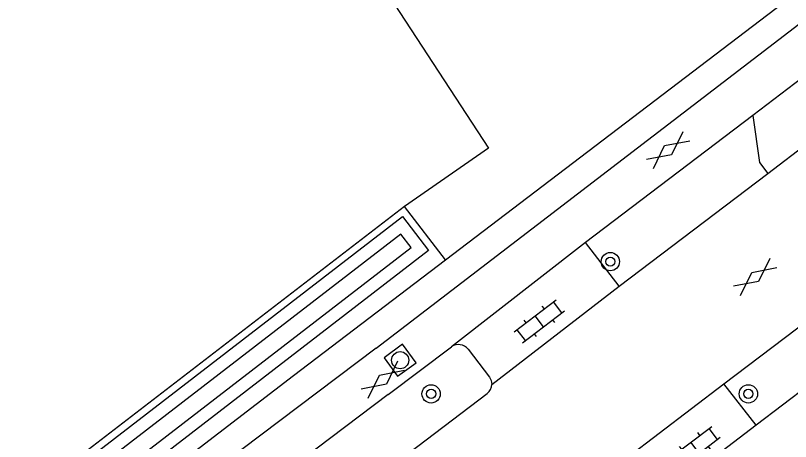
# Model space of a CAD drawing. Extents: x 136000 to 141014, y 402000 to 403500.
# Drawn here: x 138652.29 to 138686.1, y 403253.17 to 403271.76 of the extents above; entities that cross this region are included whole.
import ezdxf

# ---------------------------------------------------------------- set-up
doc = ezdxf.new("R2010")
doc.units = 0
for name, color, linetype in [('gg-afsc-draadraster', 7, 'Continuous'), ('gg-afsc-lijn draadraster', 7, 'Continuous'), ('gg-knt-bronhoudergrens', 7, 'Continuous'), ('gg-knt-verharding', 7, 'Continuous'), ('gg-kntw-bovenkant insteek waterloop', 7, 'Continuous'), ('gg-kntw-waterlijn', 7, 'Continuous'), ('gt-grn-groengrens', 7, 'Continuous'), ('gt-symb-boom', 7, 'Continuous'), ('gt-symb-gesloten verharding', 7, 'Continuous'), ('gt-symb-klinker verharding', 7, 'Continuous'), ('gt-symb-rioolschacht', 7, 'Continuous')]:
    doc.layers.add(name, color=color, linetype=linetype)

# ---------------------------------------------------------------- blocks, each defined once
blk = doc.blocks.new('gt0-KL1')
at = {"layer": 'gt-symb-klinker verharding'}
for p, q in [((-0.5, 0.3), (-0.5, 0.45)), ((0.5, 0.3), (0.5, 0.45)), ((-1.15, 0.3), (1.15, 0.3)), ((-1, -0.3), (-1, 0.3)), ((0, -0.3), (0, 0.3)), ((1, -0.3), (1, 0.3)), ((-1.15, -0.3), (1.15, -0.3)), ((-0.5, -0.45), (-0.5, -0.3)), ((0.5, -0.45), (0.5, -0.3))]:
    blk.add_line(p, q, dxfattribs=at)
blk = doc.blocks.new('gt0-BOOM')
at = {"layer": 'gt-symb-boom'}
for radius in [0.4, 0.2]:
    blk.add_circle((0, 0), radius, dxfattribs=at)
blk = doc.blocks.new('gt0-GESVH1')
at = {"layer": 'gt-symb-gesloten verharding'}
for p, q in [((-0.992, -0.261), (0.008, 0.239)), ((0.008, -0.261), (-0.992, 0.239)), ((0.008, 0.239), (1.008, -0.261)), ((1.008, 0.239), (0.008, -0.261))]:
    blk.add_line(p, q, dxfattribs=at)
blk = doc.blocks.new('gt0-RS')
at = {"layer": 'gt-symb-rioolschacht'}
blk.add_lwpolyline([(-0.5, -0.5), (0.5, -0.5), (0.5, 0.5), (-0.5, 0.5)], close=True, dxfattribs=at)
blk.add_circle((0, 0), 0.375, dxfattribs=at)

msp = doc.modelspace()

# ---------------------------------------------------------------- linework, layer by layer
at = {"layer": 'gg-afsc-draadraster'}
msp.add_line((138669.27, 403263.425), (138639.686, 403240.686), dxfattribs=at)
at = {"layer": 'gg-afsc-lijn draadraster'}
msp.add_line((138669.27, 403263.425), (138639.686, 403240.686), dxfattribs=at)
at = {"layer": 'gg-knt-bronhoudergrens'}
msp.add_lwpolyline([(138663.739, 403280.055), (138672.931, 403265.969), (138669.27, 403263.425)], dxfattribs=at)
at = {"layer": 'gg-knt-verharding'}
for p, q in [((138683.191, 403255.681), (138772.059, 403323.354)), ((138773.496, 403321.613), (138684.604, 403253.887)), ((138668.027, 403257.247), (138708.552, 403288.326)), ((138690.795, 403272.219), (138684.462, 403267.405)), ((138685.113, 403264.874), (138693.773, 403271.458)), ((138684.462, 403267.405), (138677.163, 403261.857)), ((138678.633, 403259.946), (138685.113, 403264.874)), ((138677.163, 403261.857), (138671.314, 403257.308)), ((138678.633, 403259.946), (138677.163, 403261.857)), ((138673.067, 403255.664), (138678.633, 403259.946)), ((138668.556, 403255.22), (138671.314, 403257.308)), ((138678.967, 403252.465), (138683.191, 403255.681)), ((138684.604, 403253.887), (138683.191, 403255.681)), ((138668.695, 403252.104), (138672.869, 403255.269)), ((138684.604, 403253.887), (138680.328, 403250.63))]:
    msp.add_line(p, q, dxfattribs=at)
for points in [[(138684.462, 403267.405), (138684.751, 403265.35), (138685.113, 403264.874)], [(138668.027, 403257.247), (138641.085, 403236.914), (138640.139, 403236.198)], [(138672.044, 403257.205), (138672.972, 403255.976), (138673.045, 403255.828), (138673.067, 403255.664)], [(138668.556, 403255.22), (138644.233, 403236.843), (138642.169, 403235.252)]]:
    msp.add_lwpolyline(points, dxfattribs=at)
for centre, radius, start, end in [((138671.622, 403256.849), 0.552, 40.0856, 123.852), ((138672.549, 403255.677), 0.519, 308.1595, 358.5944)]:
    msp.add_arc(centre, radius, start, end, dxfattribs=at)
at = {"layer": 'gg-kntw-bovenkant insteek waterloop'}
msp.add_lwpolyline([(138639.848, 403240.384), (138669.176, 403262.993), (138670.317, 403261.512), (138639.737, 403237.939), (138638.596, 403239.42)], dxfattribs=at)
at = {"layer": 'gg-kntw-waterlijn'}
msp.add_lwpolyline([(138638.855, 403240.047), (138639.017, 403239.745), (138639.851, 403238.741), (138669.561, 403261.635), (138669.105, 403262.226), (138639.862, 403239.691), (138639.316, 403240.399)], dxfattribs=at)
at = {"layer": 'gt-grn-groengrens'}
for q in [(138707.904, 403289.176), (138669.27, 403263.425)]:
    msp.add_line((138671.051, 403261.107), q, dxfattribs=at)
msp.add_lwpolyline([(138639.601, 403236.991), (138664.422, 403256.059), (138671.051, 403261.107)], dxfattribs=at)

# ---------------------------------------------------------------- block references
at = {"layer": 'gt-symb-boom'}
for p in [(138678.243, 403261.022), (138670.426, 403255.25), (138684.267, 403255.251)]:
    msp.add_blockref('gt0-BOOM', p, dxfattribs=at)
at = {"layer": 'gt-symb-gesloten verharding'}
for p, rotation in [((138680.751, 403265.892), 37.28225519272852), ((138684.548, 403260.359), 37.28225519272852), ((138668.337, 403255.868), -142.43140797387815)]:
    msp.add_blockref('gt0-GESVH1', p, dxfattribs=dict(at, rotation=rotation))
at = {"layer": 'gt-symb-klinker verharding', "rotation": 37.28225519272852}
for p in [(138675.15, 403258.417), (138681.937, 403252.897)]:
    msp.add_blockref('gt0-KL1', p, dxfattribs=at)
at = {"layer": 'gt-symb-rioolschacht', "rotation": 126.09056723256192}
msp.add_blockref('gt0-RS', (138669.074, 403256.718), dxfattribs=at)

doc.saveas('drawing.dxf')
